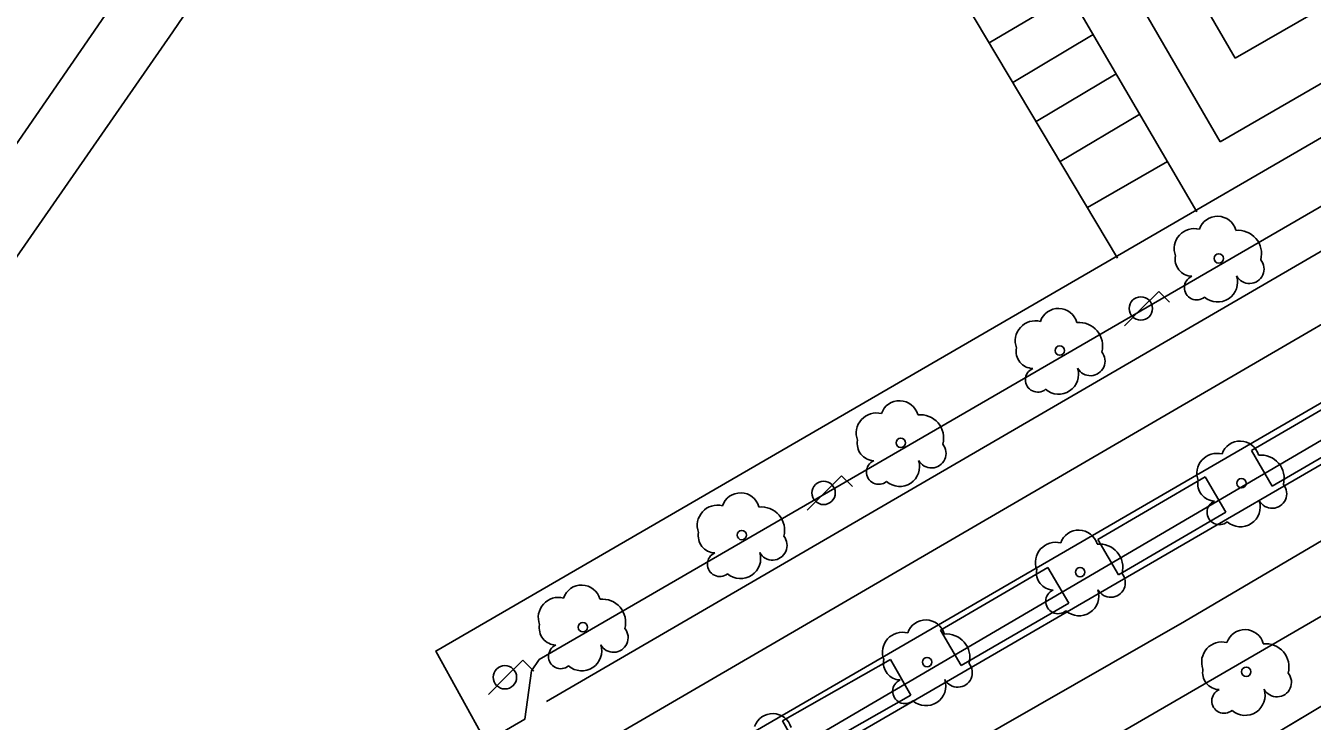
# Model space of a CAD drawing. Extents: x 282771 to 285132, y 4823109 to 4825496.
# Drawn here: x 283415.6 to 283485.7, y 4823581.5 to 4823619.4 of the extents above; entities that cross this region are included whole.
import ezdxf

# ---------------------------------------------------------------- set-up
doc = ezdxf.new("R2010")
doc.units = 0
for name, color, linetype in [('ACERA-BORDILLO', 7, 'Continuous'), ('ACERA-INTERIOR', 7, 'Continuous'), ('APARCAMIENTO', 7, 'Continuous'), ('ARBOL', 7, 'Continuous'), ('BORDILLO', 7, 'Continuous'), ('CALLE-EJE', 7, 'Continuous'), ('FAROLA', 7, 'Continuous'), ('PARQUE-JARDIN-AREA', 7, 'Continuous'), ('SENAL-VIARIA', 7, 'Continuous'), ('ZONA-VERDE', 7, 'Continuous')]:
    doc.layers.add(name, color=color, linetype=linetype)

msp = doc.modelspace()

# ---------------------------------------------------------------- linework, layer by layer
at = {"layer": 'ACERA-BORDILLO'}
for points in [[(283440.639, 4823580.325), (283442.766, 4823581.559), (283443.123, 4823584.197), (283443.551, 4823584.826), (283531.38, 4823635.754), (283532.587, 4823633.905), (283540.184, 4823638.45), (283540.235, 4823640.838), (283664.058, 4823712.607), (283665.078, 4823710.943), (283673.217, 4823715.676)], [(283421.625, 4823537.308), (283421.992, 4823538.35), (283422.518, 4823539.737), (283422.87, 4823540.749), (283423.354, 4823542.202), (283423.926, 4823543.742), (283424.425, 4823545.312), (283424.879, 4823546.736), (283425.525, 4823548.034), (283426.141, 4823549.237), (283426.919, 4823550.338), (283427.975, 4823551.805), (283428.708, 4823552.583), (283429.441, 4823553.287), (283430.116, 4823553.874), (283431.025, 4823554.652), (283431.685, 4823555.209), (283432.477, 4823555.811), (283433.048, 4823556.284), (283433.859, 4823556.809), (283434.684, 4823557.306), (283523.266, 4823608.703)]]:
    msp.add_lwpolyline(points, dxfattribs=at)
at = {"layer": 'ACERA-INTERIOR'}
for points in [[(283475.06, 4823606.698), (283456.577, 4823637.714), (283486.891, 4823671.596), (283497.561, 4823682.109), (283502.965, 4823686.585), (283523.127, 4823698.611), (283566.77, 4823723.655)], [(283440.639, 4823580.325), (283437.916, 4823585.279), (283603.149, 4823681.158)]]:
    msp.add_lwpolyline(points, dxfattribs=at)
at = {"layer": 'APARCAMIENTO'}
for points in [[(283480.64, 4823613.035), (283586.264, 4823674.088)], [(283460.294, 4823641.868), (283479.383, 4823609.211)], [(283464.451, 4823640.964), (283480.64, 4823613.035)], [(283468.161, 4823640.534), (283481.461, 4823617.592)], [(283490.119, 4823622.597), (283481.461, 4823617.592)], [(283472.469, 4823621.04), (283468.072, 4823618.425)], [(283473.733, 4823618.877), (283469.354, 4823616.273)], [(283474.985, 4823616.735), (283470.624, 4823614.141)], [(283476.268, 4823614.54), (283471.926, 4823611.957)], [(283477.778, 4823611.958), (283473.429, 4823609.444)]]:
    msp.add_lwpolyline(points, dxfattribs=at)
at = {"layer": 'ARBOL'}
for centre in [(283480.57, 4823606.677), (283471.91, 4823601.652), (283463.249, 4823596.627), (283481.805, 4823594.427), (283454.588, 4823591.602), (283473.014, 4823589.577), (283445.928, 4823586.577), (283464.678, 4823584.676), (283482.066, 4823584.148)]:
    msp.add_circle(centre, 0.255, dxfattribs=at)
for centre, radius, start, end in [((283480.5, 4823607.937), 1.038, 15.64228, 161.38435), ((283479.24, 4823607.207), 1.097, 75.4318, 200.55608), ((283481.63, 4823606.937), 1.272, 345.03273, 95.79925), ((283479.13, 4823606.637), 0.935, 168.59898, 268.13236), ((283482.24, 4823606.107), 0.797, 208.96246, 38.99103), ((283479.37, 4823605.087), 0.672, 113.73672, 309.4725), ((283480.51, 4823605.387), 1.086, 228.95447, 17.92796), ((283471.84, 4823602.912), 1.038, 15.64228, 161.38435), ((283470.58, 4823602.182), 1.097, 75.4318, 200.55608), ((283472.97, 4823601.912), 1.272, 345.03273, 95.79925), ((283470.47, 4823601.612), 0.935, 168.59898, 268.13236), ((283473.58, 4823601.082), 0.797, 208.96246, 38.99103), ((283470.71, 4823600.062), 0.672, 113.73672, 309.4725), ((283471.85, 4823600.362), 1.086, 228.95447, 17.92796), ((283463.179, 4823597.887), 1.038, 15.64228, 161.38435), ((283461.919, 4823597.157), 1.097, 75.4318, 200.55608), ((283464.309, 4823596.887), 1.272, 345.03273, 95.79925), ((283461.809, 4823596.587), 0.935, 168.59898, 268.13236), ((283464.919, 4823596.057), 0.797, 208.96246, 38.99103), ((283481.735, 4823595.687), 1.038, 15.64228, 161.38435), ((283480.475, 4823594.957), 1.097, 75.4318, 200.55608), ((283482.865, 4823594.687), 1.272, 345.03273, 95.79925), ((283462.049, 4823595.037), 0.672, 113.73672, 309.4725), ((283463.189, 4823595.337), 1.086, 228.95447, 17.92796), ((283480.365, 4823594.387), 0.935, 168.59898, 268.13236), ((283483.475, 4823593.857), 0.797, 208.96246, 38.99103), ((283454.518, 4823592.862), 1.038, 15.64228, 161.38435), ((283453.258, 4823592.132), 1.097, 75.4318, 200.55608), ((283455.648, 4823591.862), 1.272, 345.03273, 95.79925), ((283480.605, 4823592.837), 0.672, 113.73672, 309.4725), ((283481.745, 4823593.137), 1.086, 228.95447, 17.92796), ((283453.148, 4823591.562), 0.935, 168.59898, 268.13236), ((283472.944, 4823590.837), 1.038, 15.64228, 161.38435), ((283456.258, 4823591.032), 0.797, 208.96246, 38.99103), ((283471.684, 4823590.107), 1.097, 75.4318, 200.55608), ((283474.074, 4823589.837), 1.272, 345.03273, 95.79925), ((283453.388, 4823590.012), 0.672, 113.73672, 309.4725), ((283454.528, 4823590.312), 1.086, 228.95447, 17.92796), ((283471.574, 4823589.537), 0.935, 168.59898, 268.13236), ((283474.684, 4823589.007), 0.797, 208.96246, 38.99103), ((283445.858, 4823587.837), 1.038, 15.64228, 161.38435), ((283444.598, 4823587.107), 1.097, 75.4318, 200.55608), ((283446.988, 4823586.837), 1.272, 345.03273, 95.79925), ((283471.814, 4823587.987), 0.672, 113.73672, 309.4725), ((283472.954, 4823588.287), 1.086, 228.95447, 17.92796), ((283444.488, 4823586.537), 0.935, 168.59898, 268.13236), ((283464.608, 4823585.936), 1.038, 15.64228, 161.38435), ((283447.598, 4823586.007), 0.797, 208.96246, 38.99103), ((283463.348, 4823585.206), 1.097, 75.4318, 200.55608), ((283465.738, 4823584.936), 1.272, 345.03273, 95.79925), ((283481.996, 4823585.408), 1.038, 15.64228, 161.38435), ((283444.728, 4823584.987), 0.672, 113.73672, 309.4725), ((283445.868, 4823585.287), 1.086, 228.95447, 17.92796), ((283480.736, 4823584.678), 1.097, 75.4318, 200.55608), ((283483.126, 4823584.408), 1.272, 345.03273, 95.79925), ((283463.238, 4823584.636), 0.935, 168.59898, 268.13236), ((283466.348, 4823584.106), 0.797, 208.96246, 38.99103), ((283480.626, 4823584.108), 0.935, 168.59898, 268.13236), ((283483.736, 4823583.578), 0.797, 208.96246, 38.99103), ((283463.478, 4823583.086), 0.672, 113.73672, 309.4725), ((283464.618, 4823583.386), 1.086, 228.95447, 17.92796), ((283480.866, 4823582.558), 0.672, 113.73672, 309.4725), ((283482.006, 4823582.858), 1.086, 228.95447, 17.92796), ((283456.271, 4823580.833), 1.038, 15.64228, 161.38435)]:
    msp.add_arc(centre, radius, start, end, dxfattribs=at)
at = {"layer": 'BORDILLO'}
for points in [[(283521.221, 4823619.15), (283437.278, 4823570.445), (283436.006, 4823569.768), (283435.129, 4823569.357), (283434.231, 4823568.983), (283433.312, 4823568.648), (283431.904, 4823568.215), (283430.947, 4823567.983), (283429.98, 4823567.793), (283429.005, 4823567.646), (283428.025, 4823567.544), (283426.554, 4823567.478), (283425.088, 4823567.499), (283423.672, 4823567.565), (283423.87, 4823566.939), (283424.211, 4823565.741), (283424.519, 4823564.532), (283424.792, 4823563.315), (283425.03, 4823562.09), (283425.233, 4823560.86), (283425.423, 4823559.466)], [(283425.423, 4823559.466), (283426.202, 4823560.121), (283427.462, 4823561.109), (283428.768, 4823562.035), (283430.108, 4823562.91), (283431.021, 4823563.457), (283522.678, 4823616.639)]]:
    msp.add_lwpolyline(points, dxfattribs=at)
at = {"layer": 'CALLE-EJE'}
msp.add_lwpolyline([(283376.815, 4823559.518), (283435.741, 4823567.209), (283529.623, 4823622.259)], dxfattribs=at)
at = {"layer": 'FAROLA'}
for p, q in [((283477.305, 4823604.878), (283476.366, 4823603.948)), ((283477.895, 4823604.288), (283477.305, 4823604.878)), ((283476.366, 4823603.948), (283475.436, 4823603.008)), ((283460.024, 4823594.828), (283459.084, 4823593.898)), ((283460.614, 4823594.238), (283460.024, 4823594.828)), ((283459.084, 4823593.898), (283458.154, 4823592.958)), ((283442.663, 4823584.778), (283441.723, 4823583.848)), ((283443.253, 4823584.188), (283442.663, 4823584.778)), ((283441.723, 4823583.848), (283440.793, 4823582.908))]:
    msp.add_line(p, q, dxfattribs=at)
for centre in [(283476.326, 4823603.948), (283459.044, 4823593.898), (283441.683, 4823583.848)]:
    msp.add_circle(centre, 0.637, dxfattribs=at)
at = {"layer": 'PARQUE-JARDIN-AREA'}
msp.add_lwpolyline([(283423.997, 4823533.299), (283425.716, 4823538.104), (283427.329, 4823542.15), (283429.243, 4823545.399), (283431.413, 4823548.59), (283433.696, 4823551.102), (283436.346, 4823553.542), (283439.322, 4823555.986), (283478.922, 4823578.857), (283483.378, 4823580.6), (283490.434, 4823584.836), (283492.656, 4823586.161), (283495.951, 4823588.308), (283551.23, 4823490.648)], dxfattribs=at)
at = {"layer": 'SENAL-VIARIA'}
for points in [[(283531.254, 4823752.077), (283513.283, 4823733.572), (283491.773, 4823708.41), (283463.594, 4823673.326), (283456.054, 4823664.595), (283449.386, 4823656.181), (283444.068, 4823649.038), (283434.861, 4823635.623), (283423.589, 4823619.034), (283414.461, 4823605.857)], [(283405.952, 4823592.516), (283406.087, 4823596.47), (283406.716, 4823599.391), (283408.153, 4823602.581), (283410.219, 4823605.906), (283415.564, 4823613.635), (283445.539, 4823657.201)], [(283533.24, 4823630.509), (283438.639, 4823575.412), (283432.875, 4823572.606), (283430.725, 4823572.053), (283429.812, 4823571.864), (283428.877, 4823571.717), (283427.925, 4823571.615), (283426.957, 4823571.56), (283425.977, 4823571.553), (283424.99, 4823571.597), (283423.997, 4823571.691), (283423.005, 4823571.838), (283422.015, 4823572.037), (283421.034, 4823572.288), (283420.064, 4823572.591), (283419.588, 4823572.768)], [(283521.657, 4823627.735), (283443.955, 4823582.523)], [(283519.081, 4823610.663), (283478.697, 4823586.895), (283433.012, 4823560.709), (283430.33, 4823559.012), (283428.197, 4823557.429), (283424.511, 4823553.406)]]:
    msp.add_lwpolyline(points, dxfattribs=at)
at = {"layer": 'ZONA-VERDE'}
for p, q in [((283482.356, 4823596.204), (283488.2, 4823599.622)), ((283489.33, 4823597.689), (283483.487, 4823594.271)), ((283483.487, 4823594.271), (283482.356, 4823596.204)), ((283473.982, 4823591.363), (283479.825, 4823594.78)), ((283479.825, 4823594.78), (283480.956, 4823592.847)), ((283480.956, 4823592.847), (283475.113, 4823589.43)), ((283475.113, 4823589.43), (283473.982, 4823591.363)), ((283465.419, 4823586.418), (283471.268, 4823589.826)), ((283471.268, 4823589.826), (283472.395, 4823587.891)), ((283472.395, 4823587.891), (283466.546, 4823584.483)), ((283466.546, 4823584.483), (283465.419, 4823586.418)), ((283456.797, 4823581.481), (283462.681, 4823584.826)), ((283462.681, 4823584.826), (283463.788, 4823582.88)), ((283483.378, 4823580.6), (283490.434, 4823584.836)), ((283463.788, 4823582.88), (283457.903, 4823579.534)), ((283457.903, 4823579.534), (283456.797, 4823581.481))]:
    msp.add_line(p, q, dxfattribs=at)

doc.saveas('drawing.dxf')
